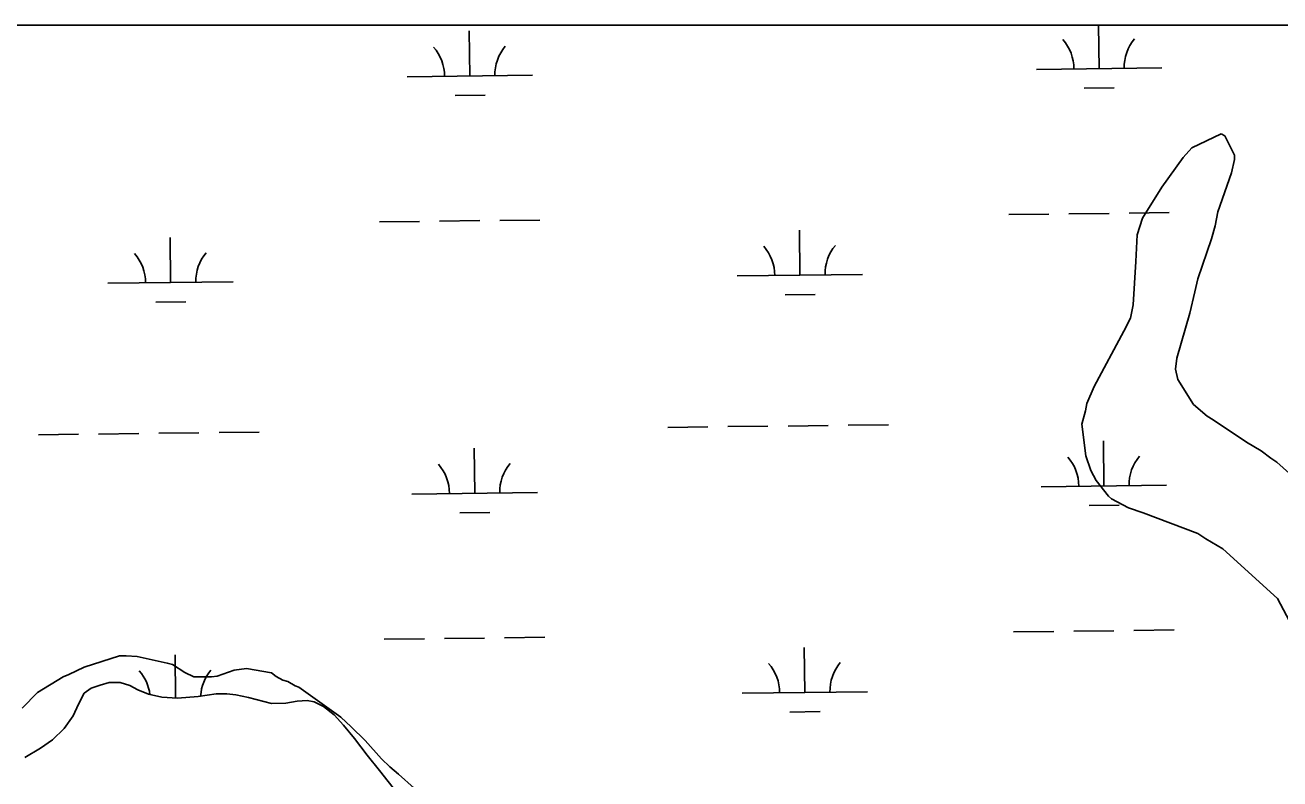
# Model space of a CAD drawing. Extents: x 3683613 to 3738215, y 469626 to 495384.
# Drawn here: x 3716943 to 3717943, y 487818 to 488419 of the extents above; entities that cross this region are included whole.
import ezdxf

# ---------------------------------------------------------------- set-up
doc = ezdxf.new("R2010")
doc.units = 0
doc.layers.add('V-SITE-VEGE', color=7, linetype='Continuous')
doc.layers.add('V-WETL-SWMP', color=7, linetype='Continuous')

msp = doc.modelspace()

# ---------------------------------------------------------------- linework, layer by layer
at = {"layer": 'V-SITE-VEGE'}
for p, q in [((3717873.3, 488321.4), (3717896.6, 488332.6)), ((3717896.6, 488332.6), (3717899.6, 488330.9)), ((3717899.6, 488330.9), (3717907.3, 488315.7)), ((3717866.3, 488313.7), (3717873.3, 488321.4)), ((3717907.3, 488315.7), (3717907.3, 488312.2)), ((3717849.4, 488290.2), (3717866.3, 488313.7)), ((3717907.3, 488312.2), (3717905, 488301.6)), ((3717905, 488301.6), (3717894.1, 488270.5)), ((3717833.8, 488265.5), (3717849.4, 488290.2)), ((3717829.7, 488252), (3717833.8, 488265.5)), ((3717894.1, 488270.5), (3717891.8, 488259.4)), ((3717891.8, 488259.4), (3717888.9, 488248.8)), ((3717828.7, 488230.9), (3717829.7, 488252)), ((3717888.9, 488248.8), (3717878, 488217.1)), ((3717826.5, 488196.3), (3717828.7, 488230.9)), ((3717878, 488217.1), (3717875.7, 488206.6)), ((3717875.7, 488206.6), (3717871.7, 488189.6)), ((3717824.3, 488185.8), (3717826.5, 488196.3)), ((3717819.1, 488175.2), (3717824.3, 488185.8)), ((3717871.7, 488189.6), (3717861.4, 488153.8)), ((3717795.3, 488131.1), (3717819.1, 488175.2)), ((3717861.4, 488153.8), (3717860.2, 488145)), ((3717860.2, 488145), (3717862, 488136.8)), ((3717862, 488136.8), (3717874.5, 488116.9)), ((3717789.5, 488117.6), (3717795.3, 488131.1)), ((3717788.4, 488111.8), (3717789.5, 488117.6)), ((3717874.5, 488116.9), (3717885.6, 488107.6)), ((3717785.5, 488101.2), (3717788.4, 488111.8)), ((3717885.6, 488107.6), (3717890.3, 488104.7)), ((3717890.3, 488104.7), (3717916.8, 488086.7)), ((3717788.6, 488076), (3717785.5, 488101.2)), ((3717916.8, 488086.7), (3717928.6, 488079.8)), ((3717792.7, 488064.3), (3717788.6, 488076)), ((3717928.6, 488079.8), (3717936.2, 488074)), ((3717796.9, 488056.2), (3717792.7, 488064.3)), ((3717936.2, 488074), (3717940.9, 488071)), ((3717940.9, 488071), (3717958.6, 488055.3)), ((3717806.9, 488043.9), (3717796.9, 488056.2)), ((3717809.3, 488041.6), (3717806.9, 488043.9)), ((3717822.8, 488034.6), (3717809.3, 488041.6)), ((3717834.5, 488030.6), (3717822.8, 488034.6)), ((3717878, 488013.9), (3717834.5, 488030.6)), ((3717884.4, 488009.8), (3717878, 488013.9)), ((3717898, 488001.7), (3717884.4, 488009.8)), ((3717941.5, 487962.1), (3717898, 488001.7)), ((3717955.8, 487935.2), (3717941.5, 487962.1))]:
    msp.add_line(p, q, dxfattribs=at)
msp.add_lwpolyline([(3716940.3, 487874.9), (3716952.6, 487887.3), (3716973, 487899.7), (3716977.7, 487901.5), (3716989.9, 487907.4), (3717018, 487916.4), (3717023.3, 487916.4), (3717032.1, 487915.9), (3717056.1, 487910.7), (3717060.2, 487909.6), (3717070.2, 487903.2), (3717077.3, 487899.7), (3717091.3, 487899.8), (3717096, 487900.4), (3717109.4, 487905.2), (3717119.4, 487906.4), (3717139.3, 487903), (3717142.9, 487900.1), (3717148.2, 487897.2), (3717152.3, 487896), (3717158.1, 487892.6), (3717161.1, 487891.4), (3717174, 487882.1), (3717194.6, 487867.6), (3717202.8, 487860), (3717214, 487848.9), (3717227, 487834.4), (3717233.5, 487828), (3717240.6, 487822.2), (3717252.9, 487811.1)], dxfattribs=at)
at = {"layer": 'V-WETL-SWMP'}
for p, q in [((3718612.5, 488419.3), (3716626.9, 488419.3)), ((3717297.4, 488378.7), (3717297, 488414.7)), ((3717799.3, 488384.5), (3717798.9, 488419.3)), ((3717749.3, 488384), (3717849.3, 488385.1)), ((3717247.4, 488378.1), (3717347.4, 488379.3)), ((3717787.4, 488369), (3717811.4, 488369.3)), ((3717285.6, 488363.1), (3717309.6, 488363.4)), ((3717727.2, 488268.3), (3717759.2, 488268.6)), ((3717775.2, 488268.8), (3717807.2, 488269.2)), ((3717823.2, 488269.4), (3717855.2, 488269.8)), ((3717225.3, 488262.4), (3717257.3, 488262.8)), ((3717273.3, 488263), (3717305.3, 488263.4)), ((3717321.3, 488263.5), (3717353.3, 488263.9)), ((3717560.7, 488219.9), (3717560.3, 488255.9)), ((3717058.8, 488214.1), (3717058.4, 488250.1)), ((3717008.8, 488213.5), (3717108.8, 488214.6)), ((3717510.7, 488219.3), (3717610.7, 488220.5)), ((3717548.9, 488204.3), (3717572.9, 488204.6)), ((3717047, 488198.5), (3717071, 488198.8)), ((3717049.4, 488093.9), (3717081.4, 488094.2)), ((3717097.4, 488094.4), (3717129.4, 488094.8)), ((3717455.3, 488098.6), (3717487.3, 488099)), ((3717503.2, 488099.2), (3717535.2, 488099.5)), ((3717551.2, 488099.7), (3717583.2, 488100.1)), ((3717599.2, 488100.3), (3717631.2, 488100.6)), ((3716953.4, 488092.8), (3716985.4, 488093.1)), ((3717001.4, 488093.3), (3717033.4, 488093.7)), ((3717803.1, 488051.9), (3717802.7, 488087.9)), ((3717301.3, 488046.1), (3717300.8, 488082.1)), ((3717251.3, 488045.5), (3717351.3, 488046.6)), ((3717753.1, 488051.3), (3717853.1, 488052.5)), ((3717791.3, 488036.3), (3717815.3, 488036.6)), ((3717289.4, 488030.5), (3717313.4, 488030.8)), ((3717731.1, 487935.6), (3717763.1, 487936)), ((3717779.1, 487936.2), (3717811.1, 487936.5)), ((3717827.1, 487936.7), (3717859.1, 487937.1)), ((3717229.2, 487929.8), (3717261.2, 487930.1)), ((3717277.2, 487930.3), (3717309.2, 487930.7)), ((3717325.2, 487930.9), (3717357.2, 487931.3)), ((3717062.7, 487882.9), (3717062.3, 487917.4)), ((3717564.6, 487887.2), (3717564.1, 487923.2)), ((3717002.5, 487893.2), (3717009.9, 487895.2)), ((3717009.9, 487895.2), (3717018.5, 487895.2)), ((3717018.5, 487895.2), (3717026.2, 487892.9)), ((3716985.2, 487878), (3716989.8, 487886.7)), ((3716989.8, 487886.7), (3716995.3, 487890.6)), ((3716995.3, 487890.6), (3717002.5, 487893.2)), ((3717026.2, 487892.9), (3717032.6, 487889.4)), ((3717032.6, 487889.4), (3717041.1, 487886)), ((3717041.1, 487886), (3717051.8, 487883.5)), ((3717064.3, 487882.8), (3717080.7, 487884.2)), ((3717080.7, 487884.2), (3717095, 487886.1)), ((3717095, 487886.1), (3717103.6, 487886.1)), ((3717103.6, 487886.1), (3717110.8, 487885.4)), ((3717110.8, 487885.4), (3717120.8, 487883.3)), ((3717514.6, 487886.7), (3717614.6, 487887.8)), ((3716981, 487868.8), (3716985.2, 487878)), ((3717051.8, 487883.5), (3717064.3, 487882.8)), ((3717120.8, 487883.3), (3717139.2, 487878.5)), ((3717139.2, 487878.5), (3717150.7, 487878.7)), ((3717150.7, 487878.7), (3717159.7, 487880.4)), ((3717159.7, 487880.4), (3717167.7, 487880.8)), ((3717167.7, 487880.8), (3717173.4, 487879.7)), ((3717173.4, 487879.7), (3717180.6, 487876)), ((3717180.6, 487876), (3717189.3, 487869.4)), ((3716974, 487858.6), (3716981, 487868.8)), ((3717189.3, 487869.4), (3717196.7, 487861.2)), ((3717552.7, 487871.7), (3717576.7, 487872)), ((3716964.6, 487849.6), (3716974, 487858.6)), ((3717196.7, 487861.2), (3717205.4, 487850.5)), ((3716955.1, 487842.9), (3716964.6, 487849.6)), ((3717205.4, 487850.5), (3717215.6, 487837.3)), ((3716942.4, 487835.4), (3716955.1, 487842.9)), ((3717215.6, 487837.3), (3717225.3, 487825.2)), ((3717225.3, 487825.2), (3717243.2, 487802.5))]:
    msp.add_line(p, q, dxfattribs=at)
for centre, start, end in [((3717744, 488384.4), 359.8949, 41.4385), ((3717854.5, 488385.7), 139.8949, 181.4385), ((3717242.1, 488378.5), 359.8949, 41.4385), ((3717352.6, 488379.8), 139.8949, 181.4385), ((3717003.6, 488213.9), 359.8949, 41.4385), ((3717114.1, 488215.2), 139.8949, 181.4385), ((3717505.4, 488219.7), 359.8949, 41.4385), ((3717615.9, 488221), 139.8949, 181.4385), ((3717747.9, 488051.7), 359.8949, 41.4385), ((3717858.4, 488053), 139.8949, 181.4385), ((3717246, 488045.9), 359.8949, 41.4385), ((3717356.5, 488047.2), 139.8949, 181.4385), ((3717007.4, 487881.2), 7.1838, 41.4385), ((3717117.9, 487882.5), 139.8949, 176.8148), ((3717509.3, 487887.1), 359.8949, 41.4385), ((3717619.8, 487888.4), 139.8949, 181.4385)]:
    msp.add_arc(centre, 35.2, start, end, dxfattribs=at)

doc.saveas('drawing.dxf')
